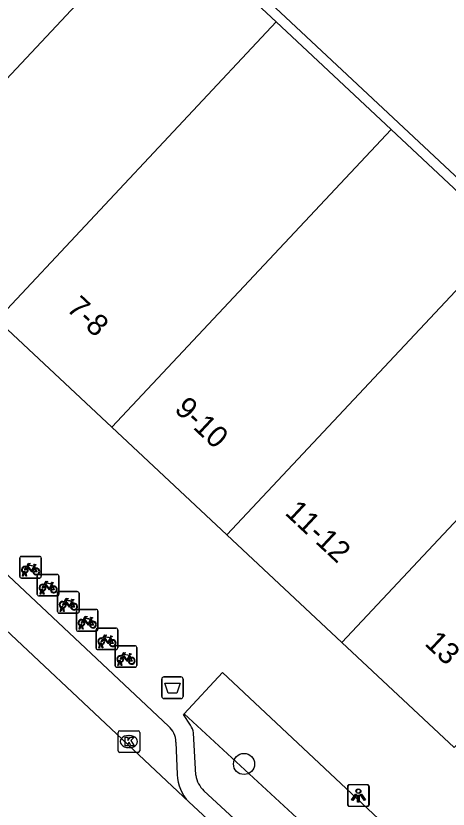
# Model space of a CAD drawing. Extents: x 159040 to 160094, y 381214 to 382518.
# Drawn here: x 159508.88 to 159528.9, y 381598.29 to 381635.07 of the extents above; entities that cross this region are included whole.
import ezdxf

# ---------------------------------------------------------------- set-up
doc = ezdxf.new("R2010")
doc.units = 0
for name, color, linetype in [('IMGEO_Afvalbak', 7, 'Continuous'), ('IMGEO_Boom', 7, 'Continuous'), ('IMGEO_Fietsenrek', 7, 'Continuous'), ('IMGEO_Groenvoorziening', 7, 'Continuous'), ('IMGEO_Kolk', 7, 'Continuous'), ('IMGEO_Lichtpunt', 7, 'Continuous'), ('IMGEO_Pand', 7, 'Continuous'), ('IMGEO_Pand_nummerreeks', 7, 'Continuous'), ('IMGEO_Rijbaan_lokaal_gesloten', 7, 'Continuous'), ('IMGEO_Rijbaan_lokaal_open', 7, 'Continuous'), ('IMGEO_Voetpad_open', 7, 'Continuous')]:
    doc.layers.add(name, color=color, linetype=linetype)

msp = doc.modelspace()

# ---------------------------------------------------------------- linework, layer by layer
at = {"layer": 'IMGEO_Afvalbak'}
for p, q in [((159515.635, 381603.519), (159515.635, 381604.319)), ((159515.635, 381604.319), (159515.635, 381603.519)), ((159515.735, 381604.419), (159516.525, 381604.419)), ((159516.525, 381604.419), (159515.735, 381604.419)), ((159516.625, 381604.319), (159516.625, 381603.519)), ((159516.625, 381603.519), (159516.625, 381604.319)), ((159516.525, 381603.419), (159515.735, 381603.419)), ((159515.735, 381603.419), (159516.525, 381603.419))]:
    msp.add_line(p, q, dxfattribs=at)
msp.add_lwpolyline([(159515.778, 381604.133), (159516.482, 381604.133), (159516.333, 381603.663), (159515.927, 381603.663), (159515.778, 381604.133)], dxfattribs=at)
for centre, start, end in [((159515.735, 381604.319), 90, 180), ((159515.735, 381604.319), 90, 180), ((159516.525, 381604.319), 0, 90), ((159516.525, 381604.319), 360, 90), ((159515.735, 381603.519), 180, 270), ((159515.735, 381603.519), 180, 270), ((159516.525, 381603.519), 270, 0), ((159516.525, 381603.519), 270, 0)]:
    msp.add_arc(centre, 0.1, start, end, dxfattribs=at)
at = {"layer": 'IMGEO_Boom'}
msp.add_circle((159519.445, 381600.383), 0.489, dxfattribs=at)
at = {"layer": 'IMGEO_Fietsenrek'}
for p, q in [((159509.057, 381609.08), (159509.057, 381609.921)), ((159509.057, 381609.921), (159509.057, 381609.08)), ((159509.132, 381610.005), (159509.973, 381610.005)), ((159509.973, 381610.005), (159509.132, 381610.005)), ((159510.057, 381609.93), (159510.057, 381609.089)), ((159510.057, 381609.089), (159510.057, 381609.93)), ((159509.744, 381609.554), (159509.78, 381609.459)), ((159509.184, 381609.089), (159509.223, 381609.249)), ((159509.218, 381609.089), (159509.184, 381609.089)), ((159509.253, 381609.237), (159509.218, 381609.089)), ((159509.295, 381609.261), (159509.294, 381609.265)), ((159509.336, 381609.089), (159509.302, 381609.231)), ((159509.326, 381609.272), (159509.327, 381609.265)), ((159509.334, 381609.235), (159509.369, 381609.089)), ((159509.369, 381609.089), (159509.336, 381609.089)), ((159509.871, 381608.249), (159509.871, 381609.09)), ((159509.871, 381609.09), (159509.871, 381608.249)), ((159509.946, 381609.174), (159510.787, 381609.174)), ((159510.787, 381609.174), (159509.946, 381609.174)), ((159510.871, 381609.099), (159510.871, 381608.258)), ((159510.871, 381608.258), (159510.871, 381609.099)), ((159509.982, 381609.005), (159509.141, 381609.005)), ((159509.141, 381609.005), (159509.982, 381609.005)), ((159510.558, 381608.723), (159510.594, 381608.628)), ((159509.998, 381608.258), (159510.037, 381608.418)), ((159510.067, 381608.406), (159510.032, 381608.258)), ((159510.109, 381608.43), (159510.108, 381608.434)), ((159510.15, 381608.258), (159510.116, 381608.4)), ((159510.14, 381608.441), (159510.141, 381608.434)), ((159510.148, 381608.404), (159510.183, 381608.258)), ((159510.883, 381608.377), (159511.724, 381608.377)), ((159511.724, 381608.377), (159510.883, 381608.377)), ((159510.796, 381608.174), (159509.955, 381608.174)), ((159509.955, 381608.174), (159510.796, 381608.174)), ((159510.032, 381608.258), (159509.998, 381608.258)), ((159510.183, 381608.258), (159510.15, 381608.258)), ((159510.808, 381607.452), (159510.808, 381608.293)), ((159510.808, 381608.293), (159510.808, 381607.452)), ((159511.808, 381608.302), (159511.808, 381607.461)), ((159511.808, 381607.461), (159511.808, 381608.302)), ((159510.935, 381607.461), (159510.974, 381607.621)), ((159511.046, 381607.633), (159511.045, 381607.637)), ((159511.077, 381607.644), (159511.078, 381607.637)), ((159511.495, 381607.926), (159511.531, 381607.831)), ((159511.733, 381607.377), (159510.892, 381607.377)), ((159510.892, 381607.377), (159511.733, 381607.377)), ((159510.969, 381607.461), (159510.935, 381607.461)), ((159511.004, 381607.609), (159510.969, 381607.461)), ((159511.087, 381607.461), (159511.053, 381607.603)), ((159511.085, 381607.607), (159511.12, 381607.461)), ((159511.12, 381607.461), (159511.087, 381607.461)), ((159511.68, 381606.619), (159511.68, 381607.46)), ((159511.68, 381607.46), (159511.68, 381606.619)), ((159511.755, 381607.544), (159512.596, 381607.544)), ((159512.596, 381607.544), (159511.755, 381607.544)), ((159512.68, 381607.469), (159512.68, 381606.628)), ((159512.68, 381606.628), (159512.68, 381607.469)), ((159512.367, 381607.093), (159512.403, 381606.998)), ((159512.605, 381606.544), (159511.764, 381606.544)), ((159511.764, 381606.544), (159512.605, 381606.544)), ((159511.807, 381606.628), (159511.846, 381606.788)), ((159511.841, 381606.628), (159511.807, 381606.628)), ((159511.876, 381606.776), (159511.841, 381606.628)), ((159511.918, 381606.8), (159511.917, 381606.804)), ((159511.959, 381606.628), (159511.925, 381606.77)), ((159511.949, 381606.811), (159511.95, 381606.804)), ((159511.957, 381606.774), (159511.992, 381606.628)), ((159511.992, 381606.628), (159511.959, 381606.628)), ((159512.595, 381605.76), (159512.595, 381606.601)), ((159512.595, 381606.601), (159512.595, 381605.76)), ((159512.67, 381606.685), (159513.511, 381606.685)), ((159513.511, 381606.685), (159512.67, 381606.685)), ((159513.595, 381606.61), (159513.595, 381605.769)), ((159513.595, 381605.769), (159513.595, 381606.61)), ((159513.282, 381606.234), (159513.318, 381606.139)), ((159512.722, 381605.769), (159512.761, 381605.929)), ((159512.791, 381605.917), (159512.756, 381605.769)), ((159512.833, 381605.941), (159512.832, 381605.945)), ((159512.874, 381605.769), (159512.84, 381605.911)), ((159512.864, 381605.952), (159512.865, 381605.945)), ((159512.872, 381605.915), (159512.907, 381605.769)), ((159513.476, 381604.941), (159513.476, 381605.782)), ((159513.476, 381605.782), (159513.476, 381604.941)), ((159513.551, 381605.866), (159514.392, 381605.866)), ((159514.392, 381605.866), (159513.551, 381605.866)), ((159514.476, 381605.791), (159514.476, 381604.95)), ((159514.476, 381604.95), (159514.476, 381605.791)), ((159513.52, 381605.685), (159512.679, 381605.685)), ((159512.679, 381605.685), (159513.52, 381605.685)), ((159512.756, 381605.769), (159512.722, 381605.769)), ((159512.907, 381605.769), (159512.874, 381605.769)), ((159514.163, 381605.415), (159514.199, 381605.32)), ((159513.603, 381604.95), (159513.642, 381605.11)), ((159513.672, 381605.098), (159513.637, 381604.95)), ((159513.714, 381605.122), (159513.713, 381605.126)), ((159513.755, 381604.95), (159513.721, 381605.092)), ((159513.745, 381605.133), (159513.746, 381605.126)), ((159513.753, 381605.096), (159513.788, 381604.95)), ((159514.401, 381604.866), (159513.56, 381604.866)), ((159513.56, 381604.866), (159514.401, 381604.866)), ((159513.637, 381604.95), (159513.603, 381604.95)), ((159513.788, 381604.95), (159513.755, 381604.95))]:
    msp.add_line(p, q, dxfattribs=at)
for points in [[(159509.391, 381609.479), (159509.339, 381609.389), (159509.299, 381609.364), (159509.3, 381609.411), (159509.355, 381609.505)], [(159509.37, 381609.531), (159509.465, 381609.695), (159509.551, 381609.681), (159509.553, 381609.672), (159509.497, 381609.661), (159509.47, 381609.616), (159509.726, 381609.575)], [(159509.666, 381609.287), (159509.616, 381609.287), (159509.425, 381609.538), (159509.406, 381609.506)], [(159509.713, 381609.55), (159509.456, 381609.591), (159509.439, 381609.562), (159509.606, 381609.342), (159509.713, 381609.55)], [(159509.761, 381609.452), (159509.731, 381609.529), (159509.622, 381609.311), (159509.665, 381609.311)], [(159509.726, 381609.575), (159509.751, 381609.624), (159509.745, 381609.628), (159509.722, 381609.632), (159509.71, 381609.639), (159509.709, 381609.642), (159509.711, 381609.647), (159509.806, 381609.632), (159509.808, 381609.622), (159509.798, 381609.609), (159509.786, 381609.603), (159509.772, 381609.609), (159509.744, 381609.554)], [(159509.695, 381609.311), (159509.815, 381609.31), (159509.771, 381609.424)], [(159509.791, 381609.431), (159509.846, 381609.286), (159509.696, 381609.286)], [(159510.184, 381608.7), (159510.279, 381608.864), (159510.365, 381608.85), (159510.367, 381608.841), (159510.311, 381608.83), (159510.284, 381608.785), (159510.54, 381608.744)], [(159510.527, 381608.719), (159510.27, 381608.76), (159510.253, 381608.731), (159510.42, 381608.511), (159510.527, 381608.719)], [(159510.54, 381608.744), (159510.565, 381608.793), (159510.559, 381608.797), (159510.536, 381608.801), (159510.524, 381608.808), (159510.523, 381608.811), (159510.525, 381608.816), (159510.62, 381608.801), (159510.622, 381608.791), (159510.612, 381608.778), (159510.6, 381608.772), (159510.586, 381608.778), (159510.558, 381608.723)], [(159510.205, 381608.648), (159510.153, 381608.558), (159510.113, 381608.533), (159510.114, 381608.58), (159510.169, 381608.674)], [(159510.48, 381608.456), (159510.43, 381608.456), (159510.239, 381608.707), (159510.22, 381608.675)], [(159510.575, 381608.621), (159510.545, 381608.698), (159510.436, 381608.48), (159510.479, 381608.48)], [(159510.509, 381608.48), (159510.629, 381608.479), (159510.585, 381608.593)], [(159510.605, 381608.6), (159510.66, 381608.455), (159510.51, 381608.455)], [(159511.121, 381607.903), (159511.216, 381608.067), (159511.302, 381608.053), (159511.304, 381608.044), (159511.248, 381608.033), (159511.221, 381607.988), (159511.477, 381607.947)], [(159511.477, 381607.947), (159511.502, 381607.996), (159511.496, 381608), (159511.473, 381608.004), (159511.461, 381608.011), (159511.46, 381608.014), (159511.462, 381608.019), (159511.557, 381608.004), (159511.559, 381607.994), (159511.549, 381607.981), (159511.537, 381607.975), (159511.523, 381607.981), (159511.495, 381607.926)], [(159511.142, 381607.851), (159511.09, 381607.761), (159511.05, 381607.736), (159511.051, 381607.783), (159511.106, 381607.877)], [(159511.417, 381607.659), (159511.367, 381607.659), (159511.176, 381607.91), (159511.157, 381607.878)], [(159511.464, 381607.922), (159511.207, 381607.963), (159511.19, 381607.934), (159511.357, 381607.714), (159511.464, 381607.922)], [(159511.512, 381607.824), (159511.482, 381607.901), (159511.373, 381607.683), (159511.416, 381607.683)], [(159511.446, 381607.683), (159511.566, 381607.682), (159511.522, 381607.796)], [(159511.542, 381607.803), (159511.597, 381607.658), (159511.447, 381607.658)], [(159512.014, 381607.018), (159511.962, 381606.928), (159511.922, 381606.903), (159511.923, 381606.95), (159511.978, 381607.044)], [(159511.993, 381607.07), (159512.088, 381607.234), (159512.174, 381607.22), (159512.176, 381607.211), (159512.12, 381607.2), (159512.093, 381607.155), (159512.349, 381607.114)], [(159512.289, 381606.826), (159512.239, 381606.826), (159512.048, 381607.077), (159512.029, 381607.045)], [(159512.336, 381607.089), (159512.079, 381607.13), (159512.062, 381607.101), (159512.229, 381606.881), (159512.336, 381607.089)], [(159512.384, 381606.991), (159512.354, 381607.068), (159512.245, 381606.85), (159512.288, 381606.85)], [(159512.318, 381606.85), (159512.438, 381606.849), (159512.394, 381606.963)], [(159512.414, 381606.97), (159512.469, 381606.825), (159512.319, 381606.825)], [(159512.349, 381607.114), (159512.374, 381607.163), (159512.368, 381607.167), (159512.345, 381607.171), (159512.333, 381607.178), (159512.332, 381607.181), (159512.334, 381607.186), (159512.429, 381607.171), (159512.431, 381607.161), (159512.421, 381607.148), (159512.409, 381607.142), (159512.395, 381607.148), (159512.367, 381607.093)], [(159512.929, 381606.159), (159512.877, 381606.069), (159512.837, 381606.044), (159512.838, 381606.091), (159512.893, 381606.185)], [(159512.908, 381606.211), (159513.003, 381606.375), (159513.089, 381606.361), (159513.091, 381606.352), (159513.035, 381606.341), (159513.008, 381606.296), (159513.264, 381606.255)], [(159513.204, 381605.967), (159513.154, 381605.967), (159512.963, 381606.218), (159512.944, 381606.186)], [(159513.251, 381606.23), (159512.994, 381606.271), (159512.977, 381606.242), (159513.144, 381606.022), (159513.251, 381606.23)], [(159513.299, 381606.132), (159513.269, 381606.209), (159513.16, 381605.991), (159513.203, 381605.991)], [(159513.264, 381606.255), (159513.289, 381606.304), (159513.283, 381606.308), (159513.26, 381606.312), (159513.248, 381606.319), (159513.247, 381606.322), (159513.249, 381606.327), (159513.344, 381606.312), (159513.346, 381606.302), (159513.336, 381606.289), (159513.324, 381606.283), (159513.31, 381606.289), (159513.282, 381606.234)], [(159513.233, 381605.991), (159513.353, 381605.99), (159513.309, 381606.104)], [(159513.329, 381606.111), (159513.384, 381605.966), (159513.234, 381605.966)], [(159513.789, 381605.392), (159513.884, 381605.556), (159513.97, 381605.542), (159513.972, 381605.533), (159513.916, 381605.522), (159513.889, 381605.477), (159514.145, 381605.436)], [(159514.132, 381605.411), (159513.875, 381605.452), (159513.858, 381605.423), (159514.025, 381605.203), (159514.132, 381605.411)], [(159514.145, 381605.436), (159514.17, 381605.485), (159514.164, 381605.489), (159514.141, 381605.493), (159514.129, 381605.5), (159514.128, 381605.503), (159514.13, 381605.508), (159514.225, 381605.493), (159514.227, 381605.483), (159514.217, 381605.47), (159514.205, 381605.464), (159514.191, 381605.47), (159514.163, 381605.415)], [(159513.81, 381605.34), (159513.758, 381605.25), (159513.718, 381605.225), (159513.719, 381605.272), (159513.774, 381605.366)], [(159514.085, 381605.148), (159514.035, 381605.148), (159513.844, 381605.399), (159513.825, 381605.367)], [(159514.18, 381605.313), (159514.15, 381605.39), (159514.041, 381605.172), (159514.084, 381605.172)], [(159514.114, 381605.172), (159514.234, 381605.171), (159514.19, 381605.285)], [(159514.21, 381605.292), (159514.265, 381605.147), (159514.115, 381605.147)]]:
    msp.add_lwpolyline(points, dxfattribs=at)
for centre, radius, start, end in [((159509.135, 381609.927), 0.0779, 92.4484, 184.2845), ((159509.135, 381609.927), 0.0779, 92.4484, 184.2845), ((159509.979, 381609.927), 0.0779, 2.4484, 94.2845), ((159509.979, 381609.927), 0.0779, 2.4484, 94.2845), ((159509.297, 381609.39), 0.159, 62.6766, 242.1369), ((159509.297, 381609.39), 0.129, 63.3192, 238.903), ((159509.297, 381609.39), 0.129, 283.6043, 43.4302), ((159509.297, 381609.39), 0.159, 283.5766, 46.6042), ((159509.824, 381609.306), 0.159, 113.3408, 178.3217), ((159509.824, 381609.306), 0.159, 187.0065, 105.7708), ((159509.277, 381609.261), 0.0499, 12.8025, 158.6934), ((159509.297, 381609.39), 0.159, 253.9967, 271.7867), ((159509.277, 381609.261), 0.0174, 12.8025, 163.4502), ((159509.297, 381609.39), 0.129, 253.415, 269.0204), ((159509.824, 381609.306), 0.129, 113.923, 177.9556), ((159509.824, 381609.306), 0.129, 188.6715, 104.5883), ((159509.949, 381609.096), 0.0779, 92.4484, 184.2845), ((159509.949, 381609.096), 0.0779, 92.4484, 184.2845), ((159509.979, 381609.083), 0.0779, 272.4484, 4.2845), ((159509.979, 381609.083), 0.0779, 272.4484, 4.2845), ((159510.793, 381609.096), 0.0779, 2.4484, 94.2845), ((159510.793, 381609.096), 0.0779, 2.4484, 94.2845), ((159509.135, 381609.083), 0.0779, 182.4484, 274.2845), ((159509.135, 381609.083), 0.0779, 182.4484, 274.2845), ((159510.111, 381608.559), 0.159, 62.6766, 242.1369), ((159510.111, 381608.559), 0.129, 63.3192, 238.903), ((159510.091, 381608.43), 0.0499, 12.8025, 158.6934), ((159510.111, 381608.559), 0.159, 253.9967, 271.7867), ((159510.091, 381608.43), 0.0174, 12.8025, 163.4502), ((159510.111, 381608.559), 0.129, 253.415, 269.0204), ((159510.111, 381608.559), 0.129, 283.6043, 43.4302), ((159510.111, 381608.559), 0.159, 283.5766, 46.6042), ((159510.638, 381608.475), 0.159, 113.3408, 178.3217), ((159510.638, 381608.475), 0.159, 187.0065, 105.7708), ((159510.638, 381608.475), 0.129, 113.923, 177.9556), ((159510.638, 381608.475), 0.129, 188.6715, 104.5883), ((159510.886, 381608.299), 0.0779, 92.4484, 184.2845), ((159510.886, 381608.299), 0.0779, 92.4484, 184.2845), ((159511.73, 381608.299), 0.0779, 2.4484, 94.2845), ((159511.73, 381608.299), 0.0779, 2.4484, 94.2845), ((159509.949, 381608.252), 0.0779, 182.4484, 274.2845), ((159509.949, 381608.252), 0.0779, 182.4484, 274.2845), ((159510.793, 381608.252), 0.0779, 272.4484, 4.2845), ((159510.793, 381608.252), 0.0779, 272.4484, 4.2845), ((159511.048, 381607.762), 0.159, 62.6766, 242.1369), ((159511.048, 381607.762), 0.129, 63.3192, 238.903), ((159511.028, 381607.633), 0.0499, 12.8025, 158.6934), ((159511.028, 381607.633), 0.0174, 12.8025, 163.4502), ((159511.048, 381607.762), 0.129, 253.415, 269.0204), ((159511.048, 381607.762), 0.129, 283.6043, 43.4302), ((159511.048, 381607.762), 0.159, 283.5766, 46.6042), ((159511.575, 381607.678), 0.159, 113.3408, 178.3217), ((159511.575, 381607.678), 0.159, 187.0065, 105.7708), ((159511.575, 381607.678), 0.129, 113.923, 177.9556), ((159511.575, 381607.678), 0.129, 188.6715, 104.5883), ((159510.886, 381607.455), 0.0779, 182.4484, 274.2845), ((159510.886, 381607.455), 0.0779, 182.4484, 274.2845), ((159511.048, 381607.762), 0.159, 253.9967, 271.7867), ((159511.758, 381607.466), 0.0779, 92.4484, 184.2845), ((159511.758, 381607.466), 0.0779, 92.4484, 184.2845), ((159511.73, 381607.455), 0.0779, 272.4484, 4.2845), ((159511.73, 381607.455), 0.0779, 272.4484, 4.2845), ((159512.602, 381607.466), 0.0779, 2.4484, 94.2845), ((159512.602, 381607.466), 0.0779, 2.4484, 94.2845), ((159511.92, 381606.929), 0.159, 62.6766, 242.1369), ((159511.92, 381606.929), 0.129, 63.3192, 238.903), ((159511.92, 381606.929), 0.129, 283.6043, 43.4302), ((159511.92, 381606.929), 0.159, 283.5766, 46.6042), ((159512.447, 381606.845), 0.159, 113.3408, 178.3217), ((159512.447, 381606.845), 0.159, 187.0065, 105.7708), ((159512.447, 381606.845), 0.129, 113.923, 177.9556), ((159512.447, 381606.845), 0.129, 188.6715, 104.5883), ((159511.758, 381606.622), 0.0779, 182.4484, 274.2845), ((159511.758, 381606.622), 0.0779, 182.4484, 274.2845), ((159511.9, 381606.8), 0.0499, 12.8025, 158.6934), ((159511.92, 381606.929), 0.159, 253.9967, 271.7867), ((159511.9, 381606.8), 0.0174, 12.8025, 163.4502), ((159511.92, 381606.929), 0.129, 253.415, 269.0204), ((159512.673, 381606.607), 0.0779, 92.4484, 184.2845), ((159512.673, 381606.607), 0.0779, 92.4484, 184.2845), ((159512.602, 381606.622), 0.0779, 272.4484, 4.2845), ((159512.602, 381606.622), 0.0779, 272.4484, 4.2845), ((159513.517, 381606.607), 0.0779, 2.4484, 94.2845), ((159513.517, 381606.607), 0.0779, 2.4484, 94.2845), ((159512.835, 381606.07), 0.159, 62.6766, 242.1369), ((159512.835, 381606.07), 0.129, 63.3192, 238.903), ((159512.835, 381606.07), 0.129, 283.6043, 43.4302), ((159512.835, 381606.07), 0.159, 283.5766, 46.6042), ((159513.362, 381605.986), 0.159, 187.0065, 105.7708), ((159512.815, 381605.941), 0.0499, 12.8025, 158.6934), ((159512.835, 381606.07), 0.159, 253.9967, 271.7867), ((159512.815, 381605.941), 0.0174, 12.8025, 163.4502), ((159512.835, 381606.07), 0.129, 253.415, 269.0204), ((159513.362, 381605.986), 0.159, 113.3408, 178.3217), ((159513.362, 381605.986), 0.129, 113.923, 177.9556), ((159513.362, 381605.986), 0.129, 188.6715, 104.5883), ((159513.554, 381605.788), 0.0779, 92.4484, 184.2845), ((159513.554, 381605.788), 0.0779, 92.4484, 184.2845), ((159514.398, 381605.788), 0.0779, 2.4484, 94.2845), ((159514.398, 381605.788), 0.0779, 2.4484, 94.2845), ((159512.673, 381605.763), 0.0779, 182.4484, 274.2845), ((159512.673, 381605.763), 0.0779, 182.4484, 274.2845), ((159513.517, 381605.763), 0.0779, 272.4484, 4.2845), ((159513.517, 381605.763), 0.0779, 272.4484, 4.2845), ((159513.716, 381605.251), 0.159, 62.6766, 242.1369), ((159513.716, 381605.251), 0.129, 63.3192, 238.903), ((159513.696, 381605.122), 0.0499, 12.8025, 158.6934), ((159513.716, 381605.251), 0.159, 253.9967, 271.7867), ((159513.696, 381605.122), 0.0174, 12.8025, 163.4502), ((159513.716, 381605.251), 0.129, 253.415, 269.0204), ((159513.716, 381605.251), 0.129, 283.6043, 43.4302), ((159513.716, 381605.251), 0.159, 283.5766, 46.6042), ((159514.243, 381605.167), 0.159, 113.3408, 178.3217), ((159514.243, 381605.167), 0.159, 187.0065, 105.7708), ((159514.243, 381605.167), 0.129, 113.923, 177.9556), ((159514.243, 381605.167), 0.129, 188.6715, 104.5883), ((159513.554, 381604.944), 0.0779, 182.4484, 274.2845), ((159513.554, 381604.944), 0.0779, 182.4484, 274.2845), ((159514.398, 381604.944), 0.0779, 272.4484, 4.2845), ((159514.398, 381604.944), 0.0779, 272.4484, 4.2845)]:
    msp.add_arc(centre, radius, start, end, dxfattribs=at)
at = {"layer": 'IMGEO_Groenvoorziening'}
msp.add_lwpolyline([(159516.67, 381602.701), (159524.096, 381595.85), (159525.918, 381597.602)], dxfattribs=at)
at = {"layer": 'IMGEO_Kolk'}
for p, q in [((159513.615, 381600.997), (159513.615, 381601.849)), ((159513.69, 381601.923), (159514.542, 381601.923)), ((159514.616, 381601.849), (159514.616, 381600.997)), ((159514.103, 381601.703), (159514.128, 381601.703)), ((159514.126, 381601.143), (159514.101, 381601.143)), ((159514.542, 381600.923), (159513.69, 381600.923))]:
    msp.add_line(p, q, dxfattribs=at)
for points in [[(159513.615, 381600.997), (159513.615, 381601.849)], [(159513.69, 381601.923), (159514.542, 381601.923)], [(159514.616, 381601.849), (159514.616, 381600.997)], [(159513.936, 381601.623), (159514.059, 381601.623), (159514.059, 381601.472), (159514.189, 381601.623), (159514.353, 381601.623), (159514.207, 381601.472), (159514.36, 381601.223), (159514.208, 381601.223), (159514.123, 381601.387), (159514.059, 381601.32), (159514.059, 381601.223), (159513.936, 381601.223), (159513.936, 381601.623)], [(159514.542, 381600.923), (159513.69, 381600.923)]]:
    msp.add_lwpolyline(points, dxfattribs=at)
for centre, start, end in [((159513.692, 381601.847), 91.552, 178.448), ((159513.692, 381601.847), 91.552, 178.448), ((159514.54, 381601.847), 1.552, 88.448), ((159514.54, 381601.847), 1.552, 88.448), ((159513.692, 381600.999), 181.552, 268.448), ((159513.692, 381600.999), 181.552, 268.448), ((159514.54, 381600.999), 271.552, 358.448), ((159514.54, 381600.999), 271.552, 358.448)]:
    msp.add_arc(centre, 0.0765, start, end, dxfattribs=at)
for centre, major_axis, ratio, start_param, end_param in [((159514.102, 381601.423), (-0.387, 0.002), 0.722429, 4.712389, 7.853982), ((159514.127, 381601.423), (-0.39, 0.002), 0.717154, 1.570796, 4.712389)]:
    msp.add_ellipse(centre, major_axis=major_axis, ratio=ratio, start_param=start_param, end_param=end_param, dxfattribs=at)
at = {"layer": 'IMGEO_Lichtpunt'}
for p, q in [((159524.23, 381599.326), (159524.23, 381598.519)), ((159524.23, 381599.326), (159524.23, 381598.519)), ((159524.256, 381599.323), (159524.256, 381598.516)), ((159524.256, 381599.323), (159524.256, 381598.516)), ((159525.132, 381599.421), (159524.324, 381599.421)), ((159525.132, 381599.421), (159524.324, 381599.421)), ((159525.158, 381599.418), (159524.35, 381599.418)), ((159525.158, 381599.418), (159524.35, 381599.418)), ((159525.226, 381598.519), (159525.226, 381599.326)), ((159525.226, 381598.519), (159525.226, 381599.326)), ((159525.252, 381598.516), (159525.252, 381599.323)), ((159525.252, 381598.516), (159525.252, 381599.323)), ((159524.324, 381598.425), (159525.132, 381598.425)), ((159524.324, 381598.425), (159525.132, 381598.425)), ((159524.35, 381598.422), (159525.158, 381598.422)), ((159524.35, 381598.422), (159525.158, 381598.422))]:
    msp.add_line(p, q, dxfattribs=at)
for points in [[(159524.604, 381598.99), (159524.643, 381598.962), (159524.455, 381598.7), (159524.417, 381598.727), (159524.604, 381598.99)], [(159524.63, 381598.987), (159524.669, 381598.959), (159524.481, 381598.697), (159524.443, 381598.724), (159524.63, 381598.987)], [(159524.706, 381598.942), (159524.753, 381598.942), (159524.753, 381598.62), (159524.706, 381598.62), (159524.706, 381598.942)], [(159524.732, 381598.939), (159524.779, 381598.939), (159524.779, 381598.617), (159524.732, 381598.617), (159524.732, 381598.939)], [(159524.816, 381598.962), (159524.854, 381598.989), (159525.041, 381598.727), (159525.002, 381598.699), (159524.816, 381598.962)], [(159524.842, 381598.959), (159524.88, 381598.986), (159525.067, 381598.724), (159525.028, 381598.696), (159524.842, 381598.959)]]:
    msp.add_lwpolyline(points, dxfattribs=at)
for centre in [(159524.729, 381599.124), (159524.755, 381599.121)]:
    msp.add_circle(centre, 0.0994, dxfattribs=at)
for centre, start, end in [((159524.324, 381599.326), 90, 180), ((159524.324, 381599.326), 90, 180), ((159524.35, 381599.323), 90, 180), ((159524.35, 381599.323), 90, 180), ((159525.132, 381599.326), 0, 90), ((159525.132, 381599.326), 0, 90), ((159525.158, 381599.323), 0, 90), ((159525.158, 381599.323), 0, 90), ((159524.324, 381598.519), 180, 270), ((159524.324, 381598.519), 180, 270), ((159524.35, 381598.516), 180, 270), ((159524.35, 381598.516), 180, 270), ((159525.132, 381598.519), 270, 0), ((159525.132, 381598.519), 270, 360), ((159525.158, 381598.516), 270, 0), ((159525.158, 381598.516), 270, 360)]:
    msp.add_arc(centre, 0.0946, start, end, dxfattribs=at)
at = {"layer": 'IMGEO_Pand'}
for points in [[(159502.663, 381625.973), (159515.6, 381639.787)], [(159520.926, 381634.794), (159515.6, 381639.787)], [(159520.926, 381634.794), (159507.992, 381620.984)], [(159526.253, 381629.802), (159520.926, 381634.794)], [(159526.253, 381629.802), (159513.321, 381615.996)], [(159531.579, 381624.81), (159526.253, 381629.802)], [(159518.65, 381611.007), (159531.579, 381624.81)], [(159513.321, 381615.996), (159507.992, 381620.984)], [(159523.98, 381606.018), (159537.15, 381620.079)], [(159518.65, 381611.007), (159513.321, 381615.996)], [(159542.475, 381615.328), (159542.198, 381615.033), (159529.176, 381601.153), (159523.98, 381606.018)], [(159523.98, 381606.018), (159518.65, 381611.007)]]:
    msp.add_lwpolyline(points, dxfattribs=at)
at = {"layer": 'IMGEO_Rijbaan_lokaal_gesloten'}
for points in [[(159516.882, 381598.623), (159492.703, 381621.381)], [(159516.882, 381598.623), (159518.819, 381596.834)]]:
    msp.add_lwpolyline(points, dxfattribs=at)
at = {"layer": 'IMGEO_Rijbaan_lokaal_open'}
msp.add_lwpolyline([(159505.22, 381650.124), (159536.088, 381621.223), (159536.396, 381621.54), (159536.728, 381621.22)], dxfattribs=at)
at = {"layer": 'IMGEO_Voetpad_open'}
for points in [[(159496.249, 381620.645), (159515.947, 381602.136)], [(159516.67, 381602.701), (159518.444, 381604.625), (159525.918, 381597.602)], [(159516.971, 381602.179), (159516.644, 381602.673), (159516.67, 381602.701)], [(159517.212, 381599.862), (159517.112, 381601.826)], [(159516.286, 381601.4), (159516.353, 381599.891)], [(159519.782, 381597.115), (159517.591, 381599.142)]]:
    msp.add_lwpolyline(points, dxfattribs=at)
for centre, radius, start, end in [((159515.337, 381601.409), 0.949, 359.4588, 50.0026), ((159515.562, 381601.412), 1.604, 14.9688, 28.578), ((159518.269, 381599.946), 1.917, 181.6476, 223.6434), ((159518.43, 381600.043), 1.232, 188.473, 227.0506)]:
    msp.add_arc(centre, radius, start, end, dxfattribs=at)

# ---------------------------------------------------------------- texts
at = {"layer": 'IMGEO_Pand_nummerreeks'}
for s, p in [('7-8', (159511.182, 381621.45)), ('9-10', (159516.175, 381616.776)), ('11-12', (159521.295, 381611.983)), ('13', (159527.765, 381605.925))]:
    msp.add_text(s, height=1, rotation=316.8889, dxfattribs=at).set_placement(p)

doc.saveas('drawing.dxf')
